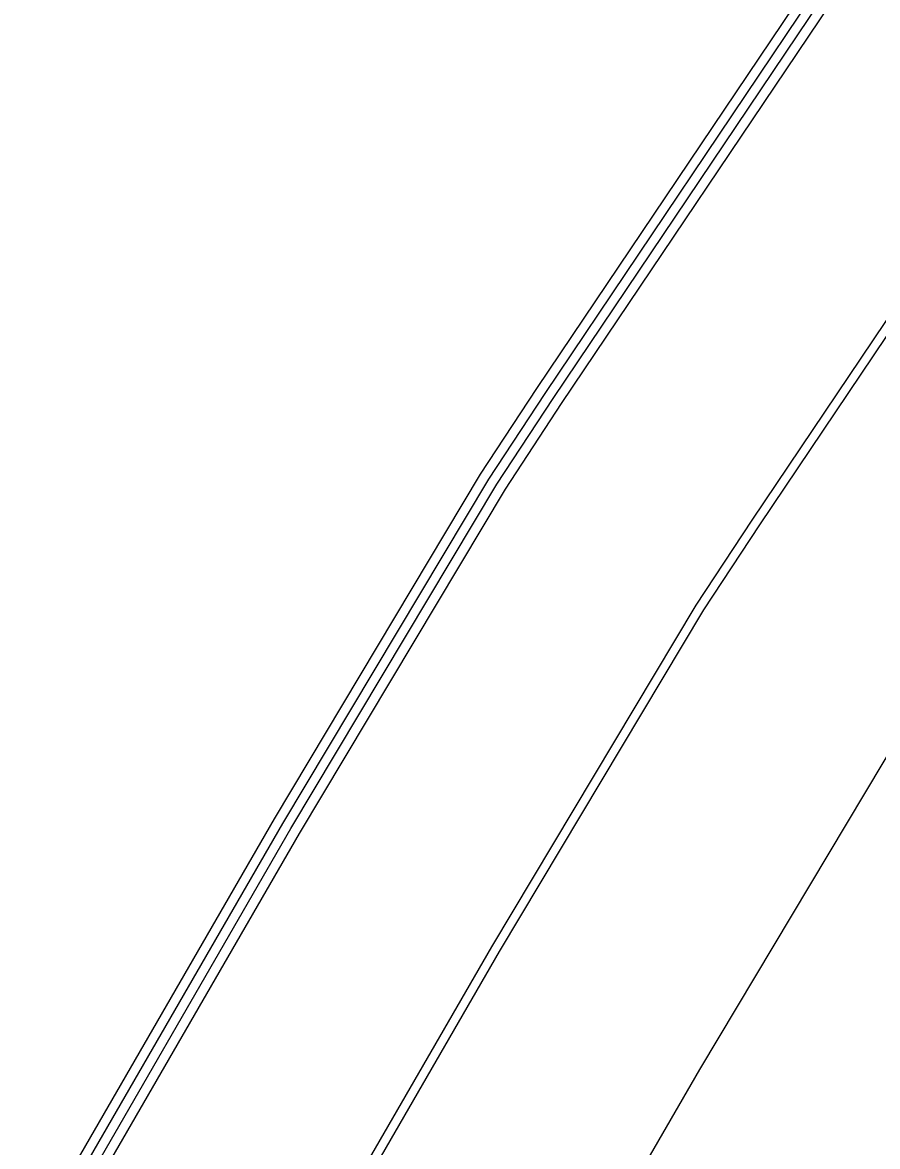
# Model space of a CAD drawing. Extents: x 1797478 to 1808916, y 246529 to 250952.
# Drawn here: x 1798125.8 to 1798170, y 250489.1 to 250547.1 of the extents above; entities that cross this region are included whole.
import ezdxf

# ---------------------------------------------------------------- set-up
doc = ezdxf.new("R2010")
doc.units = 0
for name, color, linetype in [('EDPV-LINE', 7, 'Continuous'), ('LIMT-CSLINE', 7, 'Continuous'), ('SHDR-UPAV', 7, 'Continuous')]:
    doc.layers.add(name, color=color, linetype=linetype)

msp = doc.modelspace()

# ---------------------------------------------------------------- linework, layer by layer
for points in [[(1798125.814, 250483.459), (1798138.834, 250505.994), (1798149.48, 250523.789), (1798152.387, 250528.211), (1798166.916, 250549.81), (1798181.818, 250571.135), (1798197.089, 250592.179), (1798212.722, 250612.937), (1798228.712, 250633.401), (1798245.053, 250653.565), (1798261.739, 250673.424), (1798278.763, 250692.971), (1798296.12, 250712.201), (1798308.492, 250725.499), (1798314.014, 250731.334), (1798315.027, 250732.397), (1798332.788, 250750.697), (1798351.903, 250769.689), (1798371.697, 250787.964), (1798392.325, 250805.283), (1798413.603, 250821.777), (1798435.5, 250837.421)], [(1798126.244, 250483.215), (1798139.261, 250505.743), (1798149.903, 250523.532), (1798152.809, 250527.953), (1798167.333, 250549.545), (1798182.231, 250570.863), (1798197.497, 250591.9), (1798213.126, 250612.651), (1798229.111, 250633.108), (1798245.447, 250653.266), (1798262.127, 250673.118), (1798279.146, 250692.658), (1798296.498, 250711.881), (1798308.866, 250725.176), (1798314.384, 250731.006), (1798315.396, 250732.068), (1798333.146, 250750.355), (1798352.246, 250769.334), (1798372.027, 250787.595), (1798392.64, 250804.902), (1798413.903, 250821.384), (1798435.784, 250837.016)], [(1798126.67, 250482.974), (1798139.682, 250505.494), (1798150.321, 250523.278), (1798153.226, 250527.698), (1798167.746, 250549.282), (1798182.639, 250570.593), (1798197.901, 250591.624), (1798213.525, 250612.368), (1798229.505, 250632.818), (1798245.836, 250652.969), (1798262.511, 250672.815), (1798279.525, 250692.349), (1798296.871, 250711.566), (1798309.236, 250724.856), (1798314.75, 250730.682), (1798315.762, 250731.743), (1798333.499, 250750.017), (1798352.586, 250768.982), (1798372.353, 250787.23), (1798392.951, 250804.525), (1798414.2, 250820.995), (1798436.065, 250836.616)], [(1798137.152, 250477.035), (1798150.063, 250499.379), (1798160.618, 250517.023), (1798163.502, 250521.408), (1798177.914, 250542.82), (1798192.697, 250563.96), (1798207.845, 250584.822), (1798223.352, 250605.398), (1798239.214, 250625.684), (1798255.423, 250645.672), (1798271.973, 250665.357), (1798288.86, 250684.732), (1798306.076, 250703.792), (1798318.348, 250716.974), (1798323.774, 250722.698), (1798324.768, 250723.741), (1798342.204, 250741.687), (1798360.959, 250760.319), (1798380.381, 250778.247), (1798400.622, 250795.235), (1798421.502, 250811.412), (1798442.988, 250826.755)], [(1798137.555, 250476.807), (1798150.461, 250499.144), (1798161.014, 250516.783), (1798163.896, 250521.166), (1798178.304, 250542.572), (1798193.083, 250563.705), (1798208.227, 250584.56), (1798223.73, 250605.131), (1798239.587, 250625.41), (1798255.791, 250645.392), (1798272.337, 250665.07), (1798289.219, 250684.439), (1798306.43, 250703.494), (1798318.698, 250716.671), (1798324.12, 250722.392), (1798325.114, 250723.434), (1798342.538, 250741.367), (1798361.281, 250759.986), (1798380.689, 250777.902), (1798400.917, 250794.878), (1798421.783, 250811.044), (1798443.254, 250826.376)], [(1798137.555, 250476.807), (1798150.461, 250499.144), (1798161.014, 250516.783), (1798163.896, 250521.166), (1798178.304, 250542.572), (1798193.083, 250563.705), (1798208.227, 250584.56), (1798223.73, 250605.131), (1798239.587, 250625.41), (1798255.791, 250645.392), (1798272.337, 250665.07), (1798289.219, 250684.439), (1798306.43, 250703.494), (1798318.698, 250716.671), (1798324.12, 250722.392), (1798325.114, 250723.434), (1798342.538, 250741.367), (1798361.281, 250759.986), (1798380.689, 250777.902), (1798400.917, 250794.878), (1798421.783, 250811.044), (1798443.254, 250826.376)], [(1798147.995, 250470.891), (1798160.8, 250493.053), (1798171.27, 250510.553), (1798173.978, 250514.995), (1798187.525, 250536.711), (1798201.436, 250558.196), (1798215.708, 250579.442), (1798230.338, 250600.445), (1798245.319, 250621.197), (1798260.65, 250641.693), (1798276.324, 250661.927), (1798292.338, 250681.894), (1798308.686, 250701.588), (1798320.354, 250715.238), (1798325.508, 250721.164)]]:
    msp.add_lwpolyline(points)
at = {"layer": 'EDPV-LINE'}
msp.add_lwpolyline([(1798137.555, 250476.807), (1798150.461, 250499.144), (1798161.014, 250516.783), (1798163.896, 250521.166), (1798178.304, 250542.572), (1798193.083, 250563.705), (1798208.227, 250584.56), (1798223.73, 250605.131), (1798239.587, 250625.41), (1798255.791, 250645.392), (1798272.337, 250665.07), (1798289.219, 250684.439), (1798306.43, 250703.494), (1798318.698, 250716.671), (1798324.12, 250722.392), (1798325.114, 250723.434), (1798342.538, 250741.367), (1798361.281, 250759.986), (1798380.689, 250777.902), (1798400.917, 250794.878), (1798421.783, 250811.044), (1798443.254, 250826.376)], dxfattribs=at)
msp.add_lwpolyline([(1798137.555, 250476.807), (1798150.461, 250499.144), (1798161.014, 250516.783), (1798163.896, 250521.166), (1798178.304, 250542.572), (1798193.083, 250563.705), (1798208.227, 250584.56), (1798223.73, 250605.131), (1798239.587, 250625.41), (1798255.791, 250645.392), (1798272.337, 250665.07), (1798289.219, 250684.439), (1798306.43, 250703.494), (1798318.698, 250716.671), (1798324.12, 250722.392), (1798325.114, 250723.434), (1798342.538, 250741.367), (1798361.281, 250759.986), (1798380.689, 250777.902), (1798400.917, 250794.878), (1798421.783, 250811.044), (1798443.254, 250826.376)], dxfattribs=at)
msp.add_lwpolyline([(1798137.555, 250476.807), (1798150.461, 250499.144), (1798161.014, 250516.783), (1798163.896, 250521.166), (1798178.304, 250542.572), (1798193.083, 250563.705), (1798208.227, 250584.56), (1798223.73, 250605.131), (1798239.587, 250625.41), (1798255.791, 250645.392), (1798272.337, 250665.07), (1798289.219, 250684.439), (1798306.43, 250703.494), (1798318.698, 250716.671), (1798324.12, 250722.392), (1798325.114, 250723.434), (1798342.538, 250741.367), (1798361.281, 250759.986), (1798380.689, 250777.902), (1798400.917, 250794.878), (1798421.783, 250811.044), (1798443.254, 250826.376)], dxfattribs=at)
msp.add_lwpolyline([(1798137.555, 250476.807), (1798150.461, 250499.144), (1798161.014, 250516.783), (1798163.896, 250521.166), (1798178.304, 250542.572), (1798193.083, 250563.705), (1798208.227, 250584.56), (1798223.73, 250605.131), (1798239.587, 250625.41), (1798255.791, 250645.392), (1798272.337, 250665.07), (1798289.219, 250684.439), (1798306.43, 250703.494), (1798318.698, 250716.671), (1798324.12, 250722.392), (1798325.114, 250723.434), (1798342.538, 250741.367), (1798361.281, 250759.986), (1798380.689, 250777.902), (1798400.917, 250794.878), (1798421.783, 250811.044), (1798443.254, 250826.376)], dxfattribs=at)
at = {"layer": 'LIMT-CSLINE'}
msp.add_lwpolyline([(1798125.814, 250483.459), (1798138.834, 250505.994), (1798149.48, 250523.789), (1798152.387, 250528.211), (1798166.916, 250549.81), (1798181.818, 250571.135), (1798197.089, 250592.179), (1798212.722, 250612.937), (1798228.712, 250633.401), (1798245.053, 250653.565), (1798261.739, 250673.424), (1798278.763, 250692.971), (1798296.12, 250712.201), (1798308.492, 250725.499), (1798314.014, 250731.334), (1798315.027, 250732.397), (1798332.788, 250750.697), (1798351.903, 250769.689), (1798371.697, 250787.964), (1798392.325, 250805.283), (1798413.603, 250821.777), (1798435.5, 250837.421)], dxfattribs=at)
at = {"layer": 'SHDR-UPAV'}
msp.add_lwpolyline([(1798127.114, 250482.722), (1798140.122, 250505.235), (1798150.758, 250523.013), (1798153.662, 250527.431), (1798168.177, 250549.008), (1798183.066, 250570.312), (1798198.323, 250591.336), (1798213.941, 250612.072), (1798229.917, 250632.516), (1798246.243, 250652.66), (1798262.913, 250672.499), (1798279.921, 250692.026), (1798297.262, 250711.236), (1798309.622, 250724.522), (1798315.133, 250730.343), (1798316.144, 250731.404), (1798333.868, 250749.664), (1798352.941, 250768.615), (1798372.693, 250786.849), (1798393.276, 250804.131), (1798414.509, 250820.588), (1798436.359, 250836.197)], dxfattribs=at)
msp.add_lwpolyline([(1798127.114, 250482.722), (1798140.122, 250505.235), (1798150.758, 250523.013), (1798153.662, 250527.431), (1798168.177, 250549.008), (1798183.066, 250570.312), (1798198.323, 250591.336), (1798213.941, 250612.072), (1798229.917, 250632.516), (1798246.243, 250652.66), (1798262.913, 250672.499), (1798279.921, 250692.026), (1798297.262, 250711.236), (1798309.622, 250724.522), (1798315.133, 250730.343), (1798316.144, 250731.404), (1798333.868, 250749.664), (1798352.941, 250768.615), (1798372.693, 250786.849), (1798393.276, 250804.131), (1798414.509, 250820.588), (1798436.359, 250836.197)], dxfattribs=at)

doc.saveas('drawing.dxf')
